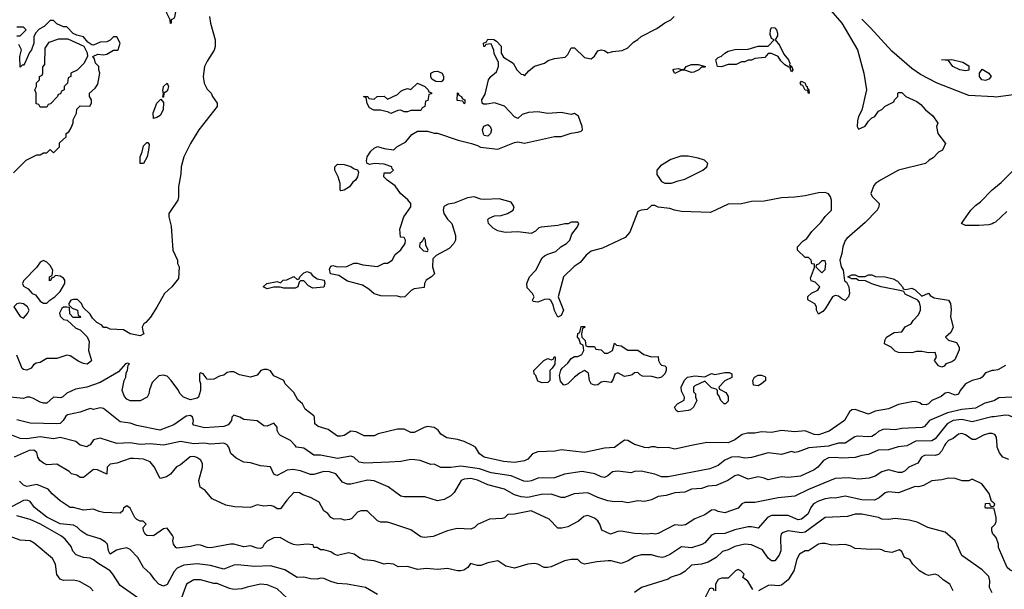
# Model space of a CAD drawing. Header units: inches. Extents: x 2348341 to 2479810, y 460419 to 613669.
# Tile 447 of 656: x 2414168 to 2420063, y 539139 to 542551. Entities that reach past the tile are written whole.
import ezdxf

# ---------------------------------------------------------------- set-up
doc = ezdxf.new("R2010")
doc.units = ezdxf.units.IN
doc.header["$MEASUREMENT"] = 0
for name, color, linetype in [('C4513', 7, 'Continuous'), ('C4514', 7, 'Continuous'), ('C4523', 7, 'Continuous'), ('C4524', 7, 'Continuous')]:
    doc.layers.add(name, color=color, linetype=linetype)

msp = doc.modelspace()

# ---------------------------------------------------------------- linework, layer by layer
at = {"layer": 'C4513', "color": 2}
for points, elevation in [([(2419705.5, 540000), (2419690, 539969.2), (2419670, 539946.6), (2419650, 539939.5), (2419590, 539942.7), (2419581.1, 539938.9), (2419567.3, 539930), (2419544.9, 539895.1), (2419491.3, 539870), (2419470, 539849), (2419450, 539839), (2419430, 539839), (2419370, 539854), (2419330, 539842.7), (2419290, 539817.2), (2419254.4, 539805.6), (2419190, 539799), (2419130, 539807.3), (2419050, 539802), (2418890, 539736.2), (2418810, 539697), (2418710, 539686), (2418570, 539659.6), (2418510, 539659.3), (2418491.3, 539650), (2418470, 539625.2), (2418390, 539598), (2418350, 539606), (2418330, 539616), (2418310, 539613.2), (2418270, 539586), (2418210, 539561.2), (2418155.2, 539524.8), (2418130, 539520.9), (2418090, 539525.2), (2417990, 539474), (2417974, 539470), (2417950, 539474), (2417929.3, 539469.3), (2417850, 539473.2), (2417770, 539486.6), (2417750, 539485.2), (2417706, 539470), (2417653.6, 539493.6), (2417641.2, 539530), (2417629, 539550), (2417610, 539565.2), (2417570, 539581.2), (2417545.2, 539574.8), (2417513.7, 539546.3), (2417450, 539514), (2417414.4, 539505.6), (2417390, 539505.2), (2417338.6, 539558.6), (2417230, 539609.3), (2417130.9, 539589.1), (2417090, 539588), (2417070, 539568), (2417056.9, 539563.1), (2416980.7, 539559.3), (2416910, 539528), (2416891, 539509), (2416870, 539499), (2416790, 539502.7), (2416770, 539499.3), (2416730, 539489.4), (2416644.5, 539455.5), (2416590, 539449.2), (2416570, 539454), (2416510, 539495.3), (2416390, 539536), (2416370, 539541.2), (2416330, 539542), (2416310, 539549), (2416248.4, 539608.4), (2416210, 539608.7), (2416190, 539602), (2416156.3, 539563.7), (2416143.5, 539556.5), (2416113.6, 539553.6), (2416090, 539561.2), (2416050, 539559), (2416030, 539568.7), (2416012.9, 539592.9), (2415988.7, 539610), (2415960.4, 539660.4), (2415909.1, 539689.1), (2415864, 539704), (2415843.6, 539716.4), (2415810, 539718), (2415767.1, 539672.9), (2415730, 539622), (2415710, 539622), (2415690, 539635.3), (2415670, 539641.2), (2415630, 539637.2), (2415590, 539644), (2415550, 539628.7), (2415453.6, 539633.6), (2415403.1, 539643.1), (2415320.2, 539680.2), (2415278, 539730), (2415248, 539750), (2415241.2, 539790), (2415262, 539870), (2415262, 539890), (2415252.9, 539912.9), (2415229.1, 539929.1), (2415210, 539934), (2415187.9, 539932.1), (2415130, 539884), (2415107.5, 539872.5), (2415070.9, 539829.1), (2415046.4, 539813.6), (2415010, 539802), (2414973.4, 539873.4), (2414950, 539902.7), (2414910, 539918), (2414850, 539922), (2414830, 539922), (2414750, 539894), (2414710, 539888), (2414692, 539870), (2414690, 539828.7), (2414634.5, 539854.5), (2414610, 539857.2), (2414550, 539808), (2414530, 539808.7), (2414510, 539822), (2414478, 539830), (2414465.2, 539845.2), (2414390, 539889.2), (2414330, 539885.2), (2414310, 539894), (2414288.7, 539910), (2414277.2, 539930), (2414270, 539958), (2414252.1, 539972.1), (2414224.7, 539970), (2414134, 539930)], 58), ([(2414581.7, 540000), (2414570, 539992.7), (2414540.7, 540000)], 54), ([(2419484.6, 540000), (2419481.6, 539998.4), (2419428.5, 539991.5), (2419370, 539974.5), (2419308.5, 539971.5), (2419250, 539946), (2419210, 539941.2), (2419170, 539929.3), (2419090, 539924.5), (2419050, 539929.4), (2419010, 539926.6), (2418981, 539910), (2418946, 539870), (2418925.8, 539854.2), (2418842.5, 539817.5), (2418769.5, 539809.5), (2418730, 539812.3), (2418650, 539794), (2418625.6, 539805.6), (2418590, 539812.7), (2418530, 539798), (2418470, 539825.2), (2418450, 539819.3), (2418408.3, 539791.7), (2418338.8, 539761.2), (2418290, 539756), (2418250, 539742.7), (2418190, 539739.5), (2418150, 539720.9), (2418090, 539717), (2418038.8, 539701.2), (2417990, 539694.5), (2417950, 539675.1), (2417910, 539664), (2417870, 539669), (2417810, 539657.2), (2417770, 539665.2), (2417730, 539662.7), (2417690, 539669.3), (2417630, 539689.3), (2417570, 539716), (2417488.2, 539711.8), (2417430, 539688.7), (2417410, 539688.7), (2417349.4, 539709.4), (2417290, 539707), (2417210, 539689.6), (2417170, 539692), (2417130, 539704.5), (2417070, 539739.5), (2416970, 539765.6), (2416910, 539793.6), (2416870, 539802), (2416830, 539799.5), (2416811, 539790), (2416770, 539719), (2416750, 539699), (2416710, 539677.2), (2416670, 539669.2), (2416592.9, 539692.9), (2416470, 539692.7), (2416450, 539697.2), (2416373.4, 539753.4), (2416290, 539789.4), (2416250, 539792.3), (2416150, 539767.8), (2416128.2, 539768.2), (2416101.3, 539781.3), (2416061.2, 539830), (2416023.3, 539843.3), (2415990, 539844.5), (2415930, 539827), (2415910, 539827.3), (2415850, 539849.5), (2415803.4, 539856.6), (2415770, 539852.3), (2415710, 539821.2), (2415702, 539822), (2415689.1, 539829.1), (2415670, 539873.2), (2415610, 539879.3), (2415550, 539896), (2415510, 539901.2), (2415464.1, 539924.1), (2415432.1, 539952.1), (2415419.3, 539990), (2415412.7, 540000)], 54), ([(2419021.8, 540000), (2419010, 539996.4), (2418892.7, 539987.3), (2418830, 539962), (2418810, 539959), (2418790, 539964), (2418730, 539946), (2418650, 539956), (2418550, 539929.2), (2418510, 539925.2), (2418470, 539932.3), (2418430, 539929.5), (2418390, 539912), (2418350, 539880.9), (2418299.8, 539860.2), (2418050, 539813.2), (2418010, 539813.2), (2417970, 539829), (2417890, 539846), (2417850, 539844), (2417830, 539837.2), (2417750, 539847), (2417718, 539842), (2417690, 539819), (2417670, 539809.3), (2417650, 539813.2), (2417611.5, 539831.5), (2417535.9, 539844.1), (2417430, 539829.3), (2417370, 539807), (2417270, 539804.5), (2417232.1, 539787.9), (2417210, 539784.5), (2417186.2, 539786.2), (2417110, 539818.4), (2416990, 539836.9), (2416920.1, 539860.1), (2416810, 539877), (2416749.2, 539869.2), (2416690, 539868), (2416650, 539888), (2416630, 539886), (2416566, 539910), (2416534.8, 539914.8), (2416510, 539916), (2416450, 539905.2), (2416379.9, 539900.1), (2416233.6, 539893.6), (2416200.2, 539900.2), (2416168, 539930), (2416150, 539936), (2416070, 539922.9), (2415970, 539942.7), (2415930, 539942.7), (2415870, 539984), (2415826, 539990), (2415816.7, 540000)], 50), ([(2417744.8, 540000), (2417730, 539989.3), (2417670, 539984), (2417550, 539959.3), (2417410, 539974), (2417373.2, 539966.8), (2417270, 539962.9), (2417238.8, 539950), (2417210, 539919), (2417190.7, 539909.3), (2417130, 539899.5), (2417064.9, 539904.9), (2416948.7, 539930), (2416922, 539950), (2416898, 539990), (2416878.7, 540000)], 46), ([(2418190.7, 540000), (2418090, 539979.3), (2418050, 539989.3), (2417990, 539986), (2417970, 539993.2), (2417950, 539993.2), (2417930, 539986), (2417910, 539989.3), (2417871.6, 540000)], 46), ([(2420000, 539654.8), (2419986, 539666), (2419973.6, 539713.6), (2419928, 539770), (2419870, 539798), (2419850, 539788), (2419811.3, 539788.7), (2419770, 539802), (2419730, 539804), (2419690, 539794), (2419630, 539789), (2419579.8, 539760.2), (2419550, 539752.7), (2419530, 539754.5), (2419430, 539716), (2419370, 539722.7), (2419350, 539716), (2419313.8, 539686.2), (2419286.2, 539673.8), (2419210, 539674), (2419110, 539697), (2419050, 539684.5), (2419030, 539686.6), (2418990, 539680.7), (2418950, 539667.3), (2418920.7, 539650), (2418904.9, 539630), (2418886.8, 539590), (2418850, 539559.3), (2418830, 539555.1), (2418770, 539580.7), (2418670, 539580.9), (2418646, 539570), (2418590, 539506), (2418550, 539514), (2418530, 539513.2), (2418450, 539495.1), (2418390, 539474), (2418328.4, 539471.6), (2418310, 539462.7), (2418270, 539417.2), (2418252.8, 539407.2), (2418190, 539387), (2418130, 539393.2), (2418064.7, 539350), (2418030, 539332.7), (2418014, 539330), (2417990, 539332.7), (2417950, 539346), (2417890, 539345.2), (2417850, 539334), (2417810.5, 539309.5), (2417770, 539293.2), (2417710, 539309), (2417691.1, 539308.9), (2417623.1, 539303.1), (2417550, 539288.7), (2417530, 539298), (2417510, 539318), (2417470, 539318), (2417430, 539308.7), (2417350, 539273.2), (2417328.9, 539268.9), (2417308.9, 539268.9), (2417270, 539288.7), (2417250, 539293.2), (2417210, 539289.2), (2417130, 539266), (2417078, 539278), (2417030, 539308.7), (2416970, 539297.2), (2416930, 539282), (2416910, 539282), (2416866.4, 539293.6), (2416850.9, 539269.1), (2416826.4, 539253.6), (2416810, 539249.2), (2416790, 539249), (2416730, 539264), (2416670, 539257.2), (2416603.7, 539263.7), (2416550, 539257), (2416490, 539275.1), (2416433.2, 539273.2), (2416406, 539290), (2416370, 539293.2), (2416350, 539288.7), (2416290, 539308.7), (2416230, 539315.3), (2416204.7, 539324.7), (2416170, 539348.7), (2416136.5, 539356.5), (2416070, 539341.2), (2416050, 539349), (2416030, 539364), (2415990, 539375.3), (2415970, 539375.3), (2415948.7, 539388.7), (2415930, 539389), (2415926, 539406), (2415888.7, 539408.7), (2415830, 539403.7), (2415807.2, 539407.2), (2415778.6, 539418.6), (2415728.4, 539448.4), (2415690, 539448), (2415650, 539428), (2415632, 539410), (2415622, 539390), (2415610, 539384), (2415590, 539385.2), (2415550, 539399), (2415510, 539394), (2415449.3, 539409.3), (2415430, 539409.4), (2415313.2, 539386.8), (2415290, 539389.4), (2415250, 539403.7), (2415230, 539404.5), (2415190, 539394.5), (2415110, 539386), (2415102, 539390), (2415089.4, 539409.4), (2415084, 539430), (2415088, 539450), (2415082, 539462), (2415050, 539506), (2415030, 539502), (2414970, 539459), (2414930, 539461.2), (2414919, 539470), (2414908.7, 539490), (2414908, 539510), (2414926, 539530), (2414907.3, 539547.3), (2414890, 539548), (2414870, 539558), (2414858, 539570), (2414830, 539626), (2414810, 539638), (2414790, 539626), (2414784.7, 539610), (2414770, 539595.3), (2414670, 539599.3), (2414644.1, 539604.1), (2414610, 539619), (2414550, 539612.7), (2414490, 539629.3), (2414469.5, 539629.5), (2414410, 539669), (2414362, 539710), (2414339, 539739), (2414270, 539766.6), (2414210, 539754), (2414190, 539762), (2414166.8, 539786.8)], 62), ([(2416310, 539107), (2416238, 539150), (2416129.3, 539169.3), (2416070, 539174), (2416030, 539185.2), (2415990, 539204), (2415970, 539205.2), (2415950, 539199.3), (2415910, 539202.7), (2415870, 539212.7), (2415830, 539209), (2415755.9, 539255.9), (2415670, 539279.3), (2415576.6, 539276.6), (2415470, 539286), (2415450, 539283.7), (2415390, 539259.5), (2415310, 539280.7), (2415230, 539291.6), (2415150, 539282.9), (2415110, 539266), (2415093.7, 539246.3), (2415050, 539168.7), (2415030, 539158), (2415002, 539170), (2414976.5, 539196.5), (2414952.1, 539232.1), (2414910, 539268.7), (2414875.3, 539330), (2414830, 539378), (2414810, 539388), (2414770, 539379), (2414746.8, 539373.2), (2414709.5, 539349.5), (2414699, 539370), (2414694, 539410), (2414682, 539422), (2414650, 539441.2), (2414570, 539466), (2414533.2, 539490), (2414511.4, 539511.4), (2414490, 539522.9), (2414410, 539531.5), (2414330, 539571.6), (2414256, 539630), (2414230, 539665.2), (2414213.3, 539673.3), (2414190, 539671.5), (2414090, 539618)], 66), ([(2420000, 539622.7), (2419990, 539626), (2419950, 539626), (2419948.9, 539628.9), (2419950, 539652), (2419974, 539654), (2419978, 539638), (2419990, 539634), (2420000, 539637.3)], 62), ([(2414929.2, 539050), (2414770, 539161.2), (2414726.6, 539230), (2414709.2, 539250), (2414635.4, 539295.4), (2414610, 539316), (2414590, 539325.2), (2414549.5, 539329.5), (2414506.3, 539346.3), (2414486.8, 539366.8), (2414475.6, 539395.6), (2414439.7, 539439.7), (2414418.3, 539458.3), (2414292.7, 539530), (2414230, 539557.6), (2414150, 539579.5)], 70), ([(2419990, 539118), (2419974, 539150), (2419977.2, 539190), (2419970, 539215.3), (2419930, 539255.3), (2419810, 539342), (2419768.7, 539430), (2419710, 539482), (2419606, 539510), (2419542, 539542), (2419492.9, 539552.9), (2419410, 539563.7), (2419370, 539557.2), (2419330, 539559), (2419310, 539569), (2419210, 539589.3), (2419170, 539589.2), (2419124, 539576), (2418990, 539569.2), (2418870, 539480.7), (2418850, 539476.9), (2418770, 539489.3), (2418739.8, 539480.2), (2418726.8, 539470), (2418722.8, 539450), (2418725.5, 539370), (2418716.1, 539343.9), (2418690, 539309), (2418670, 539309.2), (2418650, 539325.2), (2418615.3, 539375.3), (2418550, 539404.5), (2418510, 539409.3), (2418450, 539395.1), (2418410, 539375.1), (2418375.5, 539364.5), (2418337.3, 539330), (2418290, 539300.7), (2418250, 539289.6), (2418190, 539282.7), (2418150, 539245.2), (2418124.7, 539230), (2418068.5, 539211.5), (2418050, 539199.3), (2417890.8, 539149.2), (2417850, 539119)], 66), ([(2420000, 539465), (2419995.3, 539470), (2419988.7, 539490), (2419988, 539510), (2420000, 539522)], 62), ([(2414608.7, 539130), (2414589.3, 539149.3), (2414525.6, 539185.6), (2414490, 539193.2), (2414430, 539192.7), (2414410, 539199), (2414390, 539228), (2414382.7, 539290), (2414364.1, 539324.1), (2414255.5, 539415.5), (2414230, 539429), (2414170, 539434), (2414090, 539462.7)], 74), ([(2419758, 539130), (2419738, 539170), (2419696.5, 539196.5), (2419670, 539222), (2419650, 539229), (2419610, 539222.7), (2419590, 539229.2), (2419555.3, 539250), (2419515.3, 539290), (2419497.2, 539317.2), (2419466, 539330), (2419450, 539366), (2419434.6, 539374.6), (2419390, 539359), (2419350, 539365.2), (2419330, 539375.3), (2419310, 539379), (2419270, 539377.2), (2419170, 539383.7), (2419140.1, 539400.1), (2419110, 539407), (2419030, 539404), (2418990, 539413.2), (2418970, 539413.2), (2418950, 539409), (2418890.7, 539369.3), (2418870, 539369), (2418838, 539350), (2418821.4, 539318.6), (2418802.8, 539250), (2418770, 539195.3), (2418730, 539164), (2418710, 539159), (2418670, 539164), (2418650, 539161.2), (2418590.7, 539129.3)], 70), ([(2418557.2, 539137.2), (2418528.4, 539188.4), (2418498, 539210), (2418506, 539230), (2418486, 539250), (2418470, 539258), (2418454, 539250), (2418410, 539206), (2418370, 539206), (2418350, 539198), (2418334, 539170), (2418334, 539130)], 70), ([(2415770, 539085.2), (2415710, 539141.2), (2415650, 539166.6), (2415610, 539169.4), (2415530, 539152.7), (2415498.8, 539141.2), (2415450, 539138.4), (2415423.9, 539143.9), (2415350, 539174), (2415330, 539174.5), (2415250, 539195.1), (2415210, 539196), (2415166.8, 539170), (2415122, 539050)], 70), ([(2418326, 539130), (2418322, 539142), (2418310, 539146), (2418298, 539142), (2418271.3, 539090)], 70)]:
    msp.add_lwpolyline(points, dxfattribs=dict(at, elevation=elevation))
at = {"layer": 'C4514', "color": 2}
for points, elevation in [([(2415070, 542528), (2415068, 542550), (2415049.5, 542589.5), (2415040.7, 542630), (2415037, 542690), (2415041.2, 542730), (2415024, 542830), (2415029, 542851), (2415038, 542862), (2415050, 542866.8), (2415074, 542850), (2415090, 542812), (2415090.6, 542769.4), (2415084.7, 542750), (2415100.5, 542710), (2415102, 542610), (2415094, 542566), (2415090, 542558), (2415074, 542550), (2415074, 542530)], 38), ([(2418790, 542238), (2418782, 542258), (2418786, 542266), (2418774, 542266), (2418750, 542281.2), (2418725.1, 542305.1), (2418708.7, 542330), (2418670, 542348.7), (2418650, 542348), (2418630, 542324), (2418570, 542318), (2418550, 542308), (2418530, 542308), (2418510, 542298), (2418490, 542298), (2418456.9, 542283.1), (2418410, 542282), (2418370, 542268), (2418346, 542270), (2418335.3, 542310), (2418350, 542324.7), (2418370, 542332), (2418389.1, 542350.9), (2418410, 542362), (2418450, 542372), (2418530, 542374), (2418590, 542392), (2418650, 542392), (2418686, 542430), (2418670, 542438), (2418662, 542462), (2418662.7, 542490), (2418670, 542504.7), (2418690, 542501), (2418698.8, 542490), (2418706, 542470), (2418705.4, 542454.6), (2418692, 542430), (2418717.1, 542397.1), (2418743.4, 542343.4), (2418770.4, 542310.4), (2418778.8, 542290), (2418778, 542278), (2418790, 542271.3), (2418798, 542250)], 38), ([(2414290, 542026), (2414282, 542042), (2414267.3, 542047.3), (2414266, 542110), (2414258, 542130), (2414268, 542150), (2414268.4, 542171.6), (2414286, 542190), (2414286, 542210), (2414302, 542218), (2414306, 542230), (2414307.3, 542267.3), (2414318, 542282), (2414320.4, 542379.6), (2414344, 542416), (2414403.1, 542436.9), (2414456.9, 542436.9), (2414552, 542392), (2414571.6, 542351.6), (2414574, 542330), (2414551.1, 542288.9), (2414512, 542248), (2414474, 542230), (2414474, 542210), (2414458, 542202), (2414454, 542170), (2414434, 542150), (2414434, 542130), (2414418, 542122), (2414412.7, 542107.3), (2414398, 542102), (2414394, 542090), (2414352.7, 542047.3), (2414338, 542042), (2414330, 542026)], 42), ([(2419830, 542245.2), (2419798, 542250), (2419755.3, 542270), (2419730, 542306), (2419688, 542310), (2419750, 542312), (2419816, 542296), (2419850, 542274), (2419850, 542249)], 38), ([(2418190, 542235.3), (2418150, 542248), (2418130, 542248), (2418090, 542228.7), (2418078, 542250), (2418085.6, 542254.4), (2418110, 542258), (2418130, 542252), (2418147.3, 542252.7), (2418158, 542270), (2418190, 542282.8), (2418230, 542282), (2418274, 542270), (2418270, 542266), (2418250, 542266), (2418234, 542250), (2418203.6, 542236.4)], 38), ([(2419950, 542186.6), (2419928.7, 542190), (2419914, 542210), (2419915.3, 542230), (2419930, 542254), (2419970.8, 542230.8), (2419984.7, 542210), (2419970, 542195.3)], 38), ([(2416690, 542178), (2416660.4, 542180.4), (2416635.3, 542195.3), (2416629, 542209), (2416630, 542231.3), (2416650, 542241), (2416670, 542242.8), (2416698, 542230), (2416706, 542210), (2416704.7, 542195.3), (2416698, 542182)], 42), ([(2415026, 542086), (2415029.3, 542110.7), (2415025.4, 542125.4), (2415029.6, 542150), (2415050, 542170.6), (2415058.8, 542150), (2415055.3, 542135.3), (2415050, 542122), (2415032, 542110), (2415030, 542086)], 38), ([(2416470, 541998), (2416450, 542008), (2416432.7, 542007.3), (2416390, 541988.7), (2416376.4, 541996.4), (2416328.4, 542008.4), (2416288.7, 542008.7), (2416262, 542022), (2416248.4, 542048.4), (2416242, 542082), (2416226, 542090), (2416251.6, 542091.6), (2416258, 542078), (2416290, 542074), (2416308.4, 542091.6), (2416350, 542092), (2416370, 542074), (2416430, 542102), (2416450, 542122), (2416466, 542130), (2416490, 542138), (2416510, 542132), (2416550, 542171), (2416594, 542150), (2416614, 542130), (2416618, 542118), (2416632.7, 542112.7), (2416632.7, 542107.3), (2416618, 542102), (2416612.7, 542067.3), (2416598, 542062), (2416594, 542030), (2416578, 542022), (2416570, 542006), (2416510, 542006), (2416490, 541998)], 42), ([(2418890, 542108.7), (2418887.3, 542127.3), (2418870, 542128.7), (2418856.4, 542156.4), (2418850, 542158), (2418842, 542170), (2418850, 542182), (2418870, 542171.3), (2418875.3, 542155.3), (2418882, 542150), (2418882, 542142), (2418892, 542128), (2418894, 542110)], 38), ([(2416830, 542046), (2416822, 542062), (2416787.3, 542067.3), (2416788.4, 542111.6), (2416794, 542110), (2416798, 542098), (2416814, 542090), (2416818, 542078), (2416834, 542070), (2416834, 542050)], 42), ([(2414970, 541958), (2414966.3, 541993.7), (2414989.6, 542050.4), (2415014, 542074), (2415030, 542054), (2415027.7, 542010), (2415010, 541977.2), (2414990, 541964)], 38), ([(2416970, 541852.7), (2416950, 541857.2), (2416944.4, 541864.4), (2416939.7, 541890), (2416946.7, 541913.3), (2416970, 541923), (2416984.9, 541910), (2416992, 541890), (2416987.3, 541870)], 42), ([(2414910, 541689), (2414889.5, 541689.5), (2414889.6, 541730), (2414901.6, 541758.4), (2414910, 541796), (2414930, 541816), (2414935.3, 541815.3), (2414943.6, 541803.6), (2414939.1, 541770), (2414930.4, 541729.6)], 38), ([(2418126.4, 541733.6), (2418066.4, 541713.6), (2418005.4, 541674.6), (2417982, 541650), (2417983.6, 541623.6), (2418010, 541582), (2418030, 541572), (2418070, 541572), (2418110, 541584.7), (2418150, 541596), (2418258, 541650), (2418282, 541670), (2418288, 541690), (2418268.9, 541708.9), (2418230, 541721.2), (2418170, 541733.2)], 42), ([(2416090, 541526), (2416086, 541530), (2416086, 541570), (2416075.3, 541610), (2416055.3, 541650), (2416055.3, 541670), (2416070, 541684.7), (2416110, 541682.8), (2416150.7, 541670.7), (2416170, 541658), (2416191.1, 541651.1), (2416196.9, 541636.9), (2416191.3, 541610), (2416178, 541590), (2416162.5, 541577.5), (2416142, 541550), (2416110, 541528.7)], 42), ([(2416590, 541246), (2416578, 541222), (2416564.7, 541210), (2416562, 541190), (2416586.4, 541166.4), (2416610, 541162), (2416614, 541170), (2416600.4, 541200.4), (2416598, 541230)], 42), ([(2414310, 541108), (2414290, 541098), (2414271.3, 541068.7), (2414190, 540986), (2414184.7, 540970), (2414190, 540954), (2414218, 540938), (2414242, 540910), (2414262, 540902), (2414290, 540864.7), (2414310, 540852), (2414330, 540852), (2414348.7, 540871.3), (2414378, 540890), (2414410, 540922), (2414439, 540970), (2414439, 540990), (2414430, 541002), (2414410, 541014), (2414382, 541018), (2414370, 541006), (2414358, 541002), (2414354, 540990), (2414347.3, 540987.3), (2414346, 541010), (2414362, 541018), (2414366, 541050), (2414350, 541078), (2414330, 541098)], 42), ([(2418990, 541106), (2418970, 541106), (2418950, 541086), (2418938, 541082), (2418934, 541070), (2418970, 541034), (2418990, 541054), (2418995.3, 541090)], 42), ([(2415923.2, 540943.2), (2415896.4, 540956.4), (2415870, 540986), (2415850, 540986), (2415842, 540978), (2415834, 540950), (2415818, 540942), (2415750, 540942), (2415728.4, 540948.4), (2415690, 540949), (2415650, 540939), (2415626, 540950), (2415648, 540970), (2415710, 540982), (2415730, 540974), (2415746, 540990), (2415768, 540992), (2415810, 541012), (2415830, 540994), (2415842, 540998), (2415846, 541010), (2415870, 541034), (2415890, 541042), (2415910, 541034), (2415919.6, 541019.6), (2415950, 540998), (2415991.3, 540991.3), (2415996, 540970), (2415990, 540949)], 42), ([(2419474, 540934), (2419510, 540942), (2419530, 540932), (2419570, 540894), (2419610, 540912), (2419619.6, 540899.6), (2419644, 540884), (2419730, 540871.3), (2419741, 540850), (2419744.7, 540815.3), (2419741, 540770), (2419758, 540710), (2419742.8, 540677.2), (2419712, 540650), (2419730, 540632), (2419776.9, 540616.9), (2419794, 540590), (2419792.7, 540572.7), (2419766.8, 540513.2), (2419750, 540502), (2419714, 540490), (2419703.6, 540476.4), (2419690, 540468.7), (2419670, 540478), (2419646, 540510), (2419658, 540530), (2419650, 540558), (2419610, 540555.3), (2419570, 540564), (2419536.9, 540563.1), (2419510, 540555.3), (2419430, 540558), (2419410, 540566), (2419386, 540590), (2419346, 540610), (2419348, 540630), (2419358, 540650), (2419403.1, 540676.9), (2419450, 540682), (2419468.9, 540711.1), (2419506, 540730), (2419518, 540750), (2419550, 540782), (2419562, 540810), (2419562, 540830), (2419556.4, 540856.4), (2419546, 540870), (2419470, 540906), (2419462, 540922), (2419447.3, 540927.3), (2419326, 540950), (2419269.3, 540969.3), (2419232.7, 540987.3), (2419190, 540988), (2419178, 540998), (2419150, 540998), (2419126, 541010), (2419150, 541022), (2419170, 541022), (2419190, 541012), (2419230, 541012), (2419250, 541022), (2419270, 541022), (2419292.7, 541012.7), (2419350.9, 541010.9), (2419398.8, 540998.8), (2419423.6, 540983.6), (2419454, 540950), (2419458, 540938)], 42), ([(2414166.8, 540853.2), (2414151.1, 540848.9), (2414132, 540830), (2414170, 540772), (2414190, 540762), (2414214, 540790), (2414224, 540810), (2414214, 540830), (2414190, 540849)], 42), ([(2417570, 540594), (2417610, 540594), (2417618, 540578), (2417650, 540574), (2417670, 540554), (2417690, 540554), (2417718, 540570), (2417730, 540614), (2417742, 540602), (2417770, 540598), (2417810, 540572), (2417870, 540571.3), (2417904.7, 540544.7), (2417950, 540531), (2417990, 540534), (2417992, 540510), (2418002, 540490), (2418010, 540482), (2418030, 540478), (2418038, 540470), (2418038, 540450), (2418031.3, 540430), (2418010, 540409), (2417990, 540404), (2417953.6, 540413.6), (2417896.4, 540416.4), (2417883.1, 540423.1), (2417870, 540438), (2417850, 540435.3), (2417836, 540424), (2417821, 540419), (2417790, 540413.2), (2417750, 540435.3), (2417731.6, 540428.4), (2417722, 540398), (2417710, 540378), (2417670, 540384), (2417650, 540379), (2417630, 540364), (2417610, 540362), (2417589.3, 540369.3), (2417579, 540390), (2417572.9, 540432.9), (2417550, 540448.7), (2417524.5, 540435.5), (2417490, 540408.7), (2417450, 540369), (2417430, 540362), (2417424, 540364), (2417405.2, 540385.2), (2417400.2, 540419.8), (2417408.4, 540451.6), (2417416.4, 540463.6), (2417450, 540494), (2417470, 540522), (2417490, 540534), (2417510, 540534), (2417534.6, 540545.4), (2417546, 540570), (2417542, 540602), (2417526, 540610), (2417518, 540638), (2417508.7, 540650), (2417509, 540671), (2417522, 540678), (2417530, 540714), (2417550, 540714), (2417554, 540710), (2417538, 540702), (2417532, 540670), (2417534, 540650), (2417554, 540630), (2417558, 540598)], 42), ([(2417296.4, 540376.4), (2417270, 540386), (2417259, 540419), (2417248.7, 540430), (2417246, 540450), (2417306, 540510), (2417330, 540522), (2417350, 540514), (2417362, 540518), (2417370, 540534), (2417374, 540530), (2417371.6, 540488.4), (2417356.9, 540463.1), (2417342, 540450), (2417342, 540390), (2417330, 540378)], 42), ([(2418386, 540250), (2418366, 540270), (2418356.4, 540296.4), (2418346, 540310), (2418346, 540330), (2418338, 540338), (2418310, 540346), (2418270, 540386), (2418210, 540358), (2418202, 540350), (2418202, 540322), (2418214, 540310), (2418214, 540290), (2418222, 540270), (2418202, 540230), (2418185.4, 540214.6), (2418170, 540209), (2418110, 540202), (2418098, 540210), (2418088.7, 540230), (2418106, 540250), (2418147.3, 540272.7), (2418148, 540290), (2418130, 540326), (2418128.7, 540350), (2418148.4, 540391.6), (2418166, 540410), (2418210, 540418), (2418270, 540412), (2418310, 540431.3), (2418330, 540424.7), (2418390, 540438), (2418416.9, 540436.9), (2418432, 540430), (2418432.7, 540407.3), (2418390, 540388), (2418354, 540350), (2418358, 540338), (2418396.9, 540316.9), (2418410, 540294), (2418410, 540266), (2418394, 540250)], 42), ([(2418590, 540358), (2418562, 540362), (2418558, 540390), (2418568, 540410), (2418590, 540422), (2418610, 540422), (2418630, 540414), (2418634, 540410), (2418634, 540390), (2418610, 540368.7)], 42)]:
    msp.add_lwpolyline(points, close=True, dxfattribs=dict(at, elevation=elevation))
for points, elevation in [([(2418971.3, 542670), (2419090.6, 542530.6), (2419184, 542370), (2419222.8, 542230), (2419238.8, 542130), (2419210.8, 542009.2), (2419191.3, 541970), (2419184.7, 541944.7), (2419182, 541910), (2419190, 541894), (2419230, 541912), (2419250, 541942), (2419270, 541962), (2419288.4, 541971.6), (2419310, 542002), (2419330, 542012), (2419350, 542032), (2419402, 542058), (2419406, 542070), (2419426, 542090), (2419426, 542110), (2419430, 542114), (2419450, 542114), (2419474, 542090), (2419539.8, 542059.8), (2419563.5, 542043.5), (2419591.3, 542010), (2419634.4, 541974.4), (2419664.7, 541930), (2419658, 541910), (2419666, 541870), (2419711.3, 541810), (2419694, 541770), (2419670, 541758), (2419636.9, 541723.1), (2419614, 541710), (2419591.6, 541688.4), (2419430, 541649), (2419322, 541590), (2419292, 541570), (2419282, 541558), (2419264.7, 541510), (2419271.6, 541491.6), (2419314, 541450), (2419312, 541430), (2419302, 541410), (2419230, 541335.3), (2419119.8, 541240.2), (2419110.9, 541229.1), (2419096, 541190), (2419090.7, 541149.3), (2419078.8, 541110), (2419087.3, 541070), (2419098, 541050), (2419106, 540986), (2419118, 540978), (2419131.6, 540951.6), (2419136, 540910), (2419131, 540890), (2419110, 540868), (2419090, 540878), (2419070, 540895.3), (2419050, 540898), (2419034, 540890), (2418990, 540818), (2418976.9, 540803.1), (2418950, 540786), (2418938, 540810), (2418938, 540830), (2418928.4, 540848.4), (2418887.3, 540872.7), (2418887.3, 540892.7), (2418908, 540912), (2418946, 540930), (2418958, 540950), (2418930, 540978), (2418907.3, 540987.3), (2418902, 541002), (2418927.3, 541067.3), (2418926, 541086), (2418910, 541088), (2418906, 541110), (2418890, 541126), (2418870, 541126), (2418826, 541170), (2418826, 541190), (2418856.4, 541223.6), (2418880.4, 541239.6), (2418910, 541282), (2418964.7, 541335.3), (2418990, 541372), (2419028, 541410), (2419028.7, 541470), (2419022, 541490), (2419010, 541508), (2418990, 541515.3), (2418950, 541513.2), (2418870, 541495.1), (2418810, 541487), (2418730, 541483.7), (2418624.7, 541464.7), (2418550, 541462), (2418490, 541448), (2418410, 541446), (2418303.6, 541396.4), (2418130, 541402), (2418088.9, 541408.9), (2418060.4, 541420.4), (2417990, 541428), (2417970, 541438), (2417950, 541438), (2417925.4, 541414.6), (2417890, 541409.2), (2417870, 541401.2), (2417822, 541278), (2417793, 541247), (2417658, 541182), (2417590, 541164), (2417559.8, 541140.2), (2417524.5, 541095.5), (2417487.5, 541072.5), (2417424.7, 541010), (2417391.3, 540890), (2417424.7, 540810), (2417410, 540778), (2417390, 540768), (2417369.4, 540809.4), (2417362, 540842), (2417348.4, 540868.4), (2417336.4, 540876.4), (2417310, 540874), (2417270, 540858), (2417242, 540862), (2417238, 540870), (2417248, 540890), (2417238, 540910), (2417205.6, 540945.6), (2417205.2, 540970), (2417221.2, 541010), (2417259, 541050), (2417295.9, 541124.1), (2417310, 541137.3), (2417330, 541146.8), (2417378, 541162), (2417408, 541190), (2417442, 541210), (2417462, 541230), (2417474.6, 541265.4), (2417508, 541310), (2417515.3, 541330), (2417510, 541338), (2417470, 541338), (2417451.1, 541328.9), (2417431.6, 541328.4), (2417390, 541317.2), (2417290, 541309), (2417276, 541304), (2417256.8, 541283.2), (2417230, 541269.2), (2417150, 541280.9), (2417075.5, 541275.5), (2417030, 541285.2), (2417002, 541302), (2416982, 541322), (2416975.3, 541330), (2416970, 541354), (2416978, 541362), (2417010, 541376), (2417050, 541378.8), (2417088, 541390), (2417122, 541410), (2417128, 541430), (2417110, 541458), (2417038, 541478), (2416950, 541474), (2416930, 541475.3), (2416890, 541488.7), (2416850, 541484), (2416770, 541452.7), (2416733.4, 541446.6), (2416708, 541432), (2416704, 541410), (2416706.8, 541390), (2416730, 541356), (2416756, 541330), (2416777.3, 541257.3), (2416777.3, 541230), (2416767.7, 541210), (2416739.9, 541180.1), (2416661.1, 541138.9), (2416641.4, 541118.6), (2416638.8, 541070), (2416651.3, 541028.7), (2416634, 541010), (2416602, 540990), (2416592, 540970), (2416590, 540946), (2416530, 540938), (2416511.6, 540928.4), (2416474, 540890), (2416450, 540888.7), (2416430, 540895.3), (2416330, 540897.2), (2416304.1, 540904.1), (2416290, 540909.2), (2416257.6, 540937.6), (2416220.7, 540960.7), (2416130, 540985.2), (2416078, 541018), (2416028.7, 541028.7), (2416023.1, 541056.9), (2416030, 541074), (2416042, 541078), (2416070, 541071.3), (2416127.3, 541072.7), (2416168.4, 541091.6), (2416188.4, 541091.6), (2416222, 541082), (2416310, 541072), (2416350, 541092), (2416370, 541092), (2416398, 541110), (2416415.3, 541144.7), (2416450, 541172), (2416475.3, 541210), (2416478, 541230), (2416470, 541246), (2416448.4, 541248.4), (2416444.7, 541295.3), (2416469, 541370), (2416509.2, 541430), (2416509, 541450), (2416492.1, 541472.1), (2416449, 541510), (2416416.5, 541556.5), (2416368, 541590), (2416348.7, 541610), (2416350, 541634), (2416387.3, 541632.7), (2416406, 541650), (2416398, 541658), (2416395.3, 541670), (2416350, 541686), (2416290, 541688.7), (2416264, 541684), (2416248.7, 541688.7), (2416244.7, 541704.7), (2416249.4, 541730), (2416270, 541762.8), (2416290, 541782), (2416310.5, 541790.5), (2416350, 541778.8), (2416408, 541772), (2416426, 541790), (2416480.4, 541819.6), (2416516.4, 541863.6), (2416550, 541882), (2416610, 541882), (2416650, 541871.3), (2416670, 541871.3), (2416794, 541830), (2416874, 541810), (2416910, 541798), (2416926.8, 541786.8), (2417030, 541776), (2417130, 541816), (2417150, 541818.8), (2417190, 541810.8), (2417370, 541851.3), (2417410, 541851.3), (2417470, 541871.3), (2417510, 541876), (2417530, 541882.8), (2417537.2, 541890), (2417536, 541910), (2417512.9, 541972.9), (2417490, 541988), (2417470, 541982), (2417410, 541994), (2417330, 541989.2), (2417270, 541998), (2417215.1, 541995.1), (2417177.5, 541982.5), (2417150, 541959), (2417130, 541968.7), (2417070, 542033.2), (2417010, 542053.2), (2416965.6, 542045.6), (2416945.6, 542045.6), (2416938, 542050), (2416935.3, 542070), (2416954.5, 542105.5), (2416975.3, 542190), (2416988, 542210), (2417022, 542238), (2417034, 542270), (2417034, 542294), (2417008.4, 542348.4), (2417007.3, 542367.3), (2416990, 542406), (2416958, 542402), (2416954, 542390), (2416948, 542390), (2416946, 542410), (2416962, 542418), (2416970, 542434), (2417007.3, 542432.7), (2417022, 542422), (2417051.3, 542391.3), (2417051.3, 542350), (2417065.4, 542325.4), (2417122, 542290), (2417144.7, 542250), (2417170, 542224.7), (2417182, 542222), (2417190, 542214), (2417216.4, 542243.6), (2417250, 542271.3), (2417310, 542291), (2417332.9, 542307.1), (2417370, 542318), (2417433.6, 542326.4), (2417450, 542342), (2417470, 542382), (2417490, 542382), (2417550, 542324.7), (2417590, 542316), (2417610, 542331.3), (2417630, 542364.7), (2417648.9, 542371.1), (2417670, 542366.8), (2417690, 542351.3), (2417720.2, 542359.8), (2417774.6, 542365.4), (2417810, 542382), (2417843.1, 542416.9), (2417870, 542432), (2417889.1, 542450.9), (2417983.1, 542496.9), (2418030, 542532), (2418066, 542550), (2418086, 542570)], 42), ([(2415304.9, 542570), (2415310.6, 542530), (2415338.8, 542430), (2415338.8, 542390), (2415332.8, 542367.2), (2415290, 542302), (2415274.8, 542270), (2415266, 542210), (2415272, 542170), (2415290, 542134), (2415314, 542110), (2415322, 542090), (2415351.3, 542050), (2415351.3, 542030), (2415241, 541890), (2415190, 541808.7), (2415150.7, 541730), (2415134, 541670), (2415133.2, 541626.8), (2415118.8, 541550), (2415118.8, 541490), (2415114, 541470), (2415061, 541390), (2415061, 541370), (2415074.4, 541314.4), (2415084.7, 541170), (2415112, 541110), (2415112, 541090), (2415122, 541070), (2415119.6, 541000.4), (2415078, 540950), (2415036, 540910), (2414990, 540828), (2414950.9, 540769.1), (2414923.6, 540736.4), (2414911.6, 540728.4), (2414902, 540710), (2414904.7, 540684.7), (2414911.3, 540670), (2414890, 540658), (2414829.5, 540669.5), (2414790, 540692.3), (2414710, 540698), (2414690, 540708), (2414670, 540708), (2414660.4, 540720.4), (2414630, 540738), (2414603.1, 540763.1), (2414590, 540786), (2414547.3, 540827.3), (2414538, 540850), (2414514, 540874), (2414490, 540875.3), (2414474, 540870), (2414462, 540850), (2414462, 540842), (2414482, 540822), (2414514, 540810), (2414518, 540778), (2414530, 540774), (2414532.7, 540767.3), (2414487.3, 540767.3), (2414468.7, 540788.7), (2414466, 540826), (2414450, 540828), (2414430, 540828), (2414419.6, 540820.4), (2414406.4, 540793.6), (2414410, 540774), (2414430, 540754), (2414452, 540752), (2414503.6, 540703.6), (2414530, 540694), (2414571.3, 540651.3), (2414583.6, 540623.6), (2414579.1, 540570), (2414598.8, 540510), (2414595.5, 540504.5), (2414572.2, 540487.8), (2414550, 540491.8), (2414523, 540503), (2414470, 540538), (2414450, 540541.2), (2414390, 540522), (2414330, 540522), (2414290, 540498), (2414266.4, 540493.6), (2414250, 540484), (2414237, 540463), (2414210, 540452.3), (2414190, 540455.1), (2414182.3, 540462.3), (2414150, 540542)], 42), ([(2420000, 542087.7), (2419850, 542096), (2419662, 542170), (2419561.5, 542221.5), (2419510, 542259), (2419390, 542362), (2419262.5, 542502.5), (2419210, 542554)], 42), ([(2414130, 541634), (2414206, 541710), (2414270, 541742), (2414290, 541742), (2414310, 541754), (2414330, 541754), (2414350, 541774), (2414370, 541754), (2414406, 541790), (2414407.3, 541812.7), (2414446, 541850), (2414446, 541870), (2414462, 541878), (2414476.4, 541903.6), (2414487.3, 541932.7), (2414488.4, 541951.6), (2414508, 541990), (2414510, 542014), (2414530, 542034), (2414587.3, 542032.7), (2414598, 542050), (2414598, 542070), (2414586, 542090), (2414586, 542110), (2414620.4, 542139.6), (2414636.5, 542163.5), (2414648.7, 542230), (2414642, 542250), (2414642, 542270), (2414622, 542290), (2414615.3, 542315.3), (2414606, 542330), (2414635.3, 542344.7), (2414670, 542341), (2414690, 542344), (2414730, 542367.3), (2414752.7, 542367.3), (2414758, 542370), (2414768.7, 542410), (2414750, 542448), (2414730, 542448), (2414710, 542428), (2414690, 542418), (2414650, 542415.3), (2414610, 542398), (2414600.4, 542400.4), (2414576.4, 542416.4), (2414550, 542448), (2414510, 542458), (2414488.7, 542468.7), (2414450, 542508), (2414430, 542508), (2414390, 542526), (2414370, 542546), (2414350, 542546), (2414314, 542510), (2414285.4, 542494.6), (2414262, 542470), (2414252.7, 542447.3), (2414252, 542410), (2414238, 542370), (2414226, 542354), (2414198, 542290), (2414190, 542278), (2414182, 542278), (2414170, 542266), (2414168, 542330), (2414178, 542370), (2414162, 542402)], 42), ([(2414150, 542454), (2414170, 542454), (2414206, 542490), (2414190, 542506), (2414150, 542506)], 42), ([(2420000, 541333), (2419990, 541328), (2419970, 541322), (2419910, 541318), (2419830, 541318), (2419808, 541330), (2419862, 541410), (2419890, 541438), (2419920.2, 541459.8), (2419990, 541531.3), (2420000, 541539.4)], 42), ([(2416878.7, 540000), (2416830, 540025.2), (2416790, 540037.2), (2416726, 540046), (2416690, 540068), (2416672.9, 540092.9), (2416648.9, 540108.9), (2416610, 540114), (2416590, 540109), (2416530, 540078), (2416510, 540078), (2416470, 540097.2), (2416430, 540099), (2416314, 540070), (2416290, 540059), (2416230, 540059), (2416182.7, 540082.7), (2416150, 540086), (2416110, 540061.2), (2416090, 540056), (2416070, 540057.2), (2416015.3, 540095.3), (2415955.1, 540115.1), (2415935.3, 540130), (2415934, 540170), (2415930, 540178), (2415878, 540218), (2415862, 540250), (2415833.6, 540273.6), (2415810, 540318), (2415758, 540370), (2415748.7, 540388.7), (2415690, 540418), (2415670, 540448), (2415650, 540455.3), (2415630, 540455.3), (2415611.1, 540448.9), (2415590, 540422), (2415550, 540409), (2415483.1, 540423.1), (2415450, 540442), (2415430, 540442), (2415410, 540438), (2415390, 540422), (2415363.6, 540416.4), (2415330, 540398), (2415310, 540395.3), (2415290, 540398), (2415266, 540430), (2415250, 540435.3), (2415244.7, 540430), (2415244.7, 540390), (2415251.3, 540371.3), (2415251.3, 540330), (2415238, 540290), (2415230, 540284), (2415190, 540274), (2415149.3, 540289.3), (2415129, 540310), (2415115.5, 540335.5), (2415075.3, 540390), (2415050, 540415.3), (2415030, 540422), (2415002, 540418), (2414962, 540378), (2414945.4, 540334.6), (2414942, 540310), (2414930.9, 540289.1), (2414888.4, 540268.4), (2414830, 540268), (2414810, 540278), (2414794.6, 540294.6), (2414782, 540330), (2414794, 540390), (2414804, 540410), (2414805.2, 540434.8), (2414814, 540450), (2414818, 540482), (2414826, 540490), (2414813.6, 540493.6), (2414802, 540490), (2414758.8, 540441.2), (2414650, 540377.2), (2414570, 540349.2), (2414501.4, 540338.6), (2414450, 540314), (2414427.3, 540292.7), (2414413.4, 540286.6), (2414370, 540289), (2414330, 540253.2), (2414310, 540253.2), (2414290, 540259.3), (2414250, 540282), (2414228.9, 540288.9), (2414210, 540289), (2414190, 540282.7), (2414110, 540289.4)], 46), ([(2420000, 540450.3), (2419990, 540448.7), (2419950, 540435.3), (2419930.8, 540409.2), (2419918, 540402), (2419870, 540389.2), (2419831.3, 540370), (2419798.8, 540330), (2419790, 540308.7), (2419770, 540302), (2419730, 540317.2), (2419710, 540313.2), (2419685.5, 540294.5), (2419630, 540269.2), (2419610, 540249.2), (2419595.9, 540244.1), (2419570, 540246), (2419556.6, 540256.6), (2419530, 540263.7), (2419510, 540260.9), (2419430, 540245.2), (2419370, 540219.3), (2419290, 540206), (2419250, 540189), (2419170, 540216), (2419150, 540213.2), (2419137.3, 540202.7), (2419106.8, 540150), (2419014.2, 540085.8), (2418950, 540063.7), (2418925.8, 540065.8), (2418870, 540089), (2418810, 540081.2), (2418730, 540089.2), (2418670, 540079), (2418610, 540082), (2418570, 540074), (2418526.4, 540073.6), (2418494.4, 540065.6), (2418450, 540034), (2418410, 540017.2), (2418281.4, 540018.6), (2418190.7, 540000)], 46), ([(2420000, 540268.7), (2419946.3, 540253.7), (2419890, 540224.5), (2419810, 540215.4), (2419723.9, 540196.1), (2419616, 540150), (2419585.5, 540114.5), (2419572.2, 540107.8), (2419450, 540101.2), (2419410, 540093.2), (2419350, 540098), (2419335.3, 540095.3), (2419310, 540084), (2419292.5, 540067.5), (2419270, 540055.1), (2419250, 540052.3), (2419184.1, 540055.9), (2419168.5, 540051.5), (2419110, 540014.5), (2419070, 540014.7), (2419021.8, 540000)], 50), ([(2415816.7, 540000), (2415788.7, 540030), (2415730, 540061.2), (2415719, 540070), (2415708.7, 540090), (2415708.7, 540110), (2415690, 540133.2), (2415650, 540115.3), (2415630, 540119), (2415590, 540149), (2415510, 540155.3), (2415486, 540170), (2415450, 540182), (2415438, 540170), (2415436, 540150), (2415416.3, 540123.7), (2415390, 540113.2), (2415273.7, 540106.3), (2415210, 540122), (2415205.2, 540130), (2415209.3, 540150), (2415202.7, 540170), (2415190, 540180.9), (2415164.9, 540175.1), (2415090, 540123.7), (2415007.3, 540092.7), (2414870, 540120.5), (2414830, 540133.3), (2414770, 540142.7), (2414670, 540221.2), (2414650, 540226), (2414610, 540215.3), (2414590, 540222), (2414530, 540200.7), (2414455.2, 540184.8), (2414443.4, 540176.6), (2414427.7, 540150), (2414410, 540132.3), (2414389.6, 540129.6), (2414230, 540133.2), (2414150, 540153.2)], 50), ([(2420000, 540172.9), (2419988.6, 540171.4), (2419870, 540141.6), (2419810, 540156.3), (2419758, 540150), (2419721.6, 540130), (2419650, 540039.5), (2419630, 540027.3), (2419534.4, 540025.6), (2419484.6, 540000)], 54), ([(2420000, 540068.5), (2419990, 540072.7), (2419970, 540072.7), (2419938, 540062), (2419890, 540036), (2419870, 540037.2), (2419830, 540065.2), (2419810, 540072.3), (2419790, 540069.2), (2419757, 540043), (2419730, 540029.4), (2419710.3, 540009.7), (2419705.5, 540000)], 58), ([(2414540.7, 540000), (2414530, 540002.7), (2414504.1, 540024.1), (2414410, 540049.2), (2414370, 540039.5), (2414290, 540052.8), (2414210, 540039.7), (2414170, 540042.4), (2414110, 540065.6)], 54), ([(2415412.7, 540000), (2415410, 540004), (2415390, 540014), (2415310, 540008.2), (2415270, 540014.7), (2415210, 540011.1), (2415130, 540024.5), (2415030, 540002.7), (2414949.4, 540009.4), (2414890, 540007.3), (2414830, 540016.3), (2414750, 540013.3), (2414650, 540043.7), (2414610, 540035.1), (2414590, 540005.2), (2414581.7, 540000)], 54), ([(2417871.6, 540000), (2417850, 540006), (2417810, 540029.3), (2417790, 540032.7), (2417744.8, 540000)], 46)]:
    msp.add_lwpolyline(points, dxfattribs=dict(at, elevation=elevation))
at = {"layer": 'C4523', "color": 2}
for points, elevation in [([(2420090, 539916), (2420055.3, 539930), (2420035.5, 539955.5), (2420021.2, 539990), (2420020.5, 540000)], 58), ([(2420000, 539637.3), (2420002, 539638), (2420006, 539650), (2420000, 539654.8)], 62), ([(2420000, 539522), (2420008, 539530), (2420014, 539546), (2420015.3, 539570), (2420002, 539622), (2420000, 539622.7)], 62), ([(2420235.5, 539115.5), (2420221.2, 539161.2), (2420212.9, 539172.9), (2420170, 539198), (2420135.5, 539235.5), (2420096.6, 539256.6), (2420081.2, 539270), (2420028.7, 539390), (2420028.7, 539410), (2420014, 539450), (2420000, 539465)], 62)]:
    msp.add_lwpolyline(points, dxfattribs=dict(at, elevation=elevation))
at = {"layer": 'C4524', "color": 2}
for points, elevation in [([(2420118.5, 542101.5), (2420013, 542087), (2420000, 542087.7)], 42), ([(2420000, 541539.4), (2420044.7, 541575.3), (2420210, 541742)], 42), ([(2420078, 541402), (2420010, 541338), (2420000, 541333)], 42), ([(2420070, 540479), (2420025.5, 540454.5), (2420000, 540450.3)], 46), ([(2420832.8, 540000), (2420810, 540017.2), (2420770, 540035.3), (2420710, 540049.2), (2420658.9, 540078.9), (2420590, 540108.7), (2420568, 540130), (2420567.3, 540147.3), (2420558, 540170), (2420490, 540221.2), (2420430, 540281.2), (2420410, 540289.3), (2420366.3, 540286.3), (2420350, 540289.2), (2420310, 540309.2), (2420270.7, 540309.3), (2420250, 540304), (2420210, 540279), (2420190, 540274), (2420110, 540289.2), (2420030, 540285.2), (2420004.7, 540270), (2420000, 540268.7)], 50), ([(2420393.2, 540000), (2420390, 540004), (2420350, 540032.7), (2420310, 540049), (2420270, 540054), (2420230, 540069), (2420190, 540069), (2420170, 540075.3), (2420153.2, 540093.2), (2420146, 540130), (2420137.2, 540150), (2420114, 540170), (2420090, 540179.5), (2420070, 540182), (2420000, 540172.9)], 54), ([(2420020.5, 540000), (2420017.2, 540050), (2420006, 540066), (2420000, 540068.5)], 58)]:
    msp.add_lwpolyline(points, dxfattribs=dict(at, elevation=elevation))

doc.saveas('drawing.dxf')
